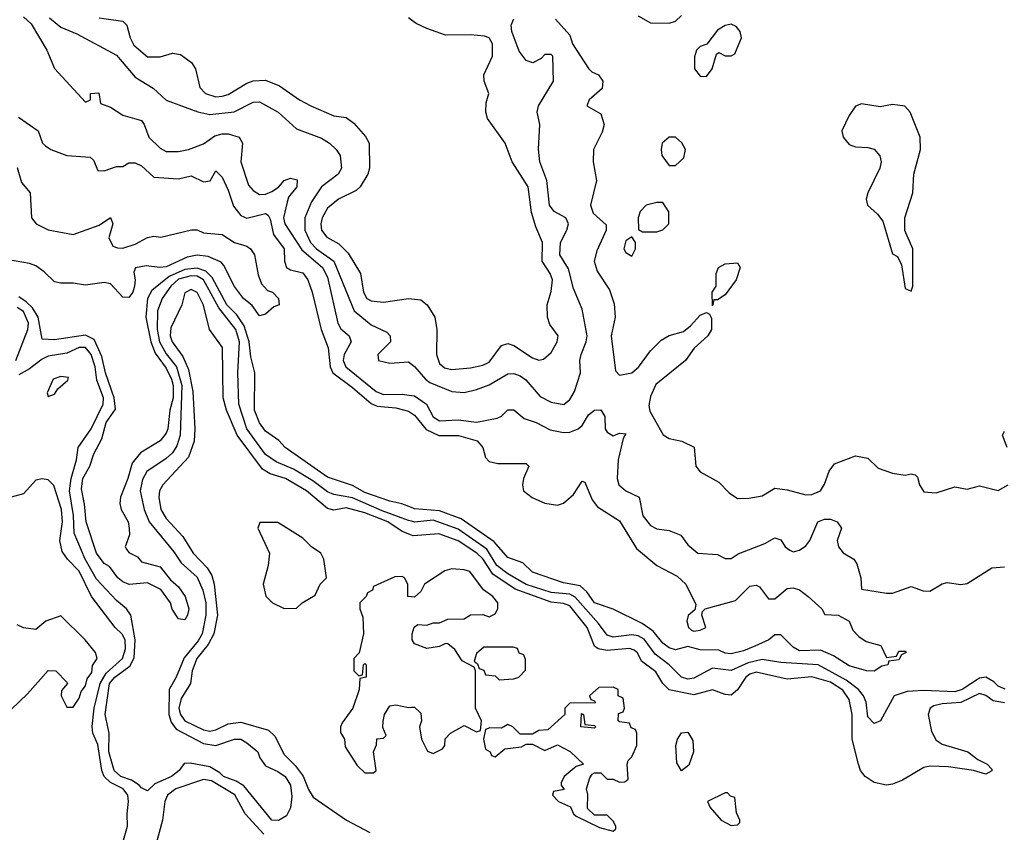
# Model space of a CAD drawing. Header units: inches. Extents: x 2380053 to 2584298, y 380219 to 546618.
# Tile 728 of 788: x 2558738 to 2561910, y 461310 to 463928. Entities that reach past the tile are written whole.
import ezdxf

# ---------------------------------------------------------------- set-up
doc = ezdxf.new("R2010")
doc.units = ezdxf.units.IN
doc.header["$MEASUREMENT"] = 0
doc.layers.add('C5456', color=7, linetype='Continuous')
doc.layers.add('C5466', color=7, linetype='Continuous')

msp = doc.modelspace()

# ---------------------------------------------------------------- linework, layer by layer
at = {"layer": 'C5456', "color": 2}
for points, elevation in [([(2558750, 463937), (2558774.5, 463914.5), (2558824.9, 463830), (2558850, 463770.8), (2558950, 463662), (2558966, 463670), (2558966, 463690), (2558992.7, 463692.7), (2558998, 463658), (2559030, 463646), (2559070, 463620.7), (2559130, 463602.8), (2559139.1, 463590), (2559154, 463550), (2559190, 463514), (2559210, 463503.8), (2559250, 463503.7), (2559282, 463510), (2559330, 463528), (2559366.2, 463553.8), (2559390, 463560.5), (2559410, 463560.5), (2559444.7, 463550), (2559455.5, 463530), (2559450.4, 463470), (2559475.3, 463395.3), (2559490, 463378), (2559510, 463365.3), (2559530, 463366), (2559550, 463374), (2559571.2, 463388.8), (2559590, 463410.4), (2559610, 463417.1), (2559631.7, 463411.7), (2559630.3, 463390), (2559603.9, 463356.1), (2559599.4, 463340.6), (2559588.3, 463290), (2559591.6, 463270), (2559646.6, 463186.6), (2559713.1, 463130), (2559730, 463099.1), (2559763.1, 462950), (2559772, 462932), (2559798.8, 462910), (2559805.5, 462890), (2559783.7, 462850), (2559780.3, 462830), (2559788.8, 462810), (2559886.4, 462730), (2559910, 462720.2), (2559970, 462721.5), (2560000, 462717.7)], 26), ([(2558833.9, 463933.9), (2558870, 463903.8), (2558922.3, 463882.3), (2559050, 463813.4), (2559110, 463742.8), (2559167.9, 463707.9), (2559210, 463668.2), (2559311.4, 463631.4), (2559350, 463622.3), (2559428.5, 463631.5), (2559490, 463662.4), (2559510, 463663.8), (2559570.8, 463630), (2559630, 463576), (2559710, 463546), (2559736, 463530), (2559757.3, 463510), (2559770.6, 463490), (2559774.9, 463450), (2559764, 463430), (2559710.3, 463389.7), (2559678.5, 463341.5), (2559656.5, 463290), (2559656.9, 463250), (2559674.3, 463210), (2559693.7, 463190), (2559750.3, 463150), (2559815.3, 462990), (2559870, 462945.5), (2559921, 462921), (2559931.3, 462910), (2559932, 462890), (2559892, 462850), (2559894, 462830), (2559930, 462822), (2559990, 462826), (2560000, 462818.7)], 30), ([(2558994.4, 463934.4), (2559070, 463923), (2559083, 463910), (2559094, 463870), (2559105.9, 463845.9), (2559150, 463808.5), (2559190, 463808.5), (2559230, 463820.5), (2559255.9, 463815.9), (2559291.3, 463790), (2559304.7, 463770), (2559318, 463710), (2559336, 463690), (2559370, 463679.3), (2559390, 463681.3), (2559410, 463687), (2559470, 463723.1), (2559490.6, 463730.6), (2559530, 463733), (2559575.1, 463715.1), (2559638.8, 463670), (2559676, 463650), (2559750, 463618.4), (2559790, 463613.4), (2559814.7, 463594.7), (2559851.9, 463551.8), (2559863.8, 463530), (2559864.4, 463450), (2559859.3, 463430), (2559834.9, 463390), (2559822.3, 463377.7), (2559764.9, 463350), (2559730, 463320.7), (2559712, 463290), (2559707.8, 463270), (2559710.4, 463250), (2559727, 463227), (2559766, 463206), (2559796, 463176), (2559835.5, 463110), (2559845.3, 463050), (2559856.3, 463030), (2559870, 463022), (2559910, 463018), (2559990, 463030.4), (2560000, 463029.2)], 34), ([(2560000, 463926.8), (2559990, 463934)], 34), ([(2558734.4, 463614.4), (2558798, 463570), (2558811, 463530), (2558821.1, 463521.1), (2558838, 463510), (2558890, 463490.8), (2558965.4, 463485.4), (2558975.3, 463475.3), (2558990, 463442), (2559010, 463441), (2559050, 463454.8), (2559070, 463454.8), (2559090, 463466.8), (2559110, 463466.8), (2559130, 463457.3), (2559170, 463421), (2559250, 463414.8), (2559290, 463424.9), (2559330, 463405.5), (2559351.6, 463408.4), (2559370, 463441), (2559390, 463421), (2559410, 463378.8), (2559427, 463327), (2559450, 463297.3), (2559470, 463288.2), (2559530, 463303.8), (2559538.6, 463298.6), (2559545.3, 463285.3), (2559555.5, 463235.5), (2559590.3, 463190), (2559590.5, 463150), (2559597.3, 463130), (2559610, 463122.4), (2559650, 463113), (2559666, 463090), (2559680.4, 463050), (2559708.8, 462930), (2559731.2, 462871.2), (2559737.8, 462810), (2559747, 462790), (2559810, 462743.6), (2559870, 462691.5), (2559890, 462682.8), (2559950, 462678), (2559990, 462666.7), (2560000, 462660.4)], 22), ([(2558730, 463451.3), (2558743.6, 463403.6), (2558771.3, 463370), (2558776, 463290), (2558791.3, 463270), (2558830, 463250.8), (2558910, 463236), (2558994, 463266), (2559030.8, 463290.8), (2559038, 463270), (2559025.4, 463225.4), (2559038, 463198), (2559052.7, 463192.7), (2559070, 463192), (2559110, 463204.7), (2559150, 463226.8), (2559170, 463230.8), (2559192.5, 463227.5), (2559291.2, 463251.1), (2559310, 463251.3), (2559330, 463241), (2559390, 463235.5), (2559430, 463210.6), (2559470, 463198.8), (2559481, 463190), (2559494, 463170), (2559506.4, 463106.4), (2559517.3, 463077.3), (2559536, 463056), (2559552, 463050), (2559572, 463030), (2559574, 463010), (2559556.9, 463003.1), (2559530, 462979), (2559510, 462974), (2559487.2, 463007.2), (2559459, 463030), (2559430, 463068.7), (2559396, 463136), (2559386.6, 463146.6), (2559345.4, 463165.4), (2559310, 463169.6), (2559277, 463163), (2559210, 463131.8), (2559189.7, 463129.7), (2559145.2, 463134.8), (2559111, 463129), (2559105.4, 463114.6), (2559110.5, 463090.5), (2559107.7, 463070), (2559102, 463050), (2559090, 463033.2), (2559070, 463034), (2559030, 463077.2), (2559010, 463080.9), (2558950, 463072.7), (2558910, 463079), (2558870, 463079), (2558850, 463084), (2558816.3, 463116.3), (2558790, 463135.1), (2558770, 463142.7), (2558696, 463156)], 18), ([(2560000, 462356.6), (2559968.5, 462368.5), (2559930, 462377), (2559850, 462405.3), (2559810, 462427.6), (2559730, 462454), (2559592.7, 462550), (2559572.4, 462572.4), (2559530, 462602.9), (2559510, 462629.5), (2559494.3, 462670), (2559495.8, 462790), (2559482.5, 462842.5), (2559477.7, 462890), (2559461.3, 462941.3), (2559437.7, 462977.7), (2559405.7, 463010), (2559357.7, 463097.7), (2559337.4, 463117.4), (2559310, 463127.5), (2559270, 463123), (2559219.8, 463100.2), (2559163.9, 463056.1), (2559150.2, 463029.8), (2559144.2, 462970), (2559160.2, 462890), (2559174.1, 462854.1), (2559210, 462805.3), (2559227.2, 462770), (2559232.4, 462750), (2559232.5, 462710), (2559221.5, 462670), (2559215.6, 462610), (2559210, 462596), (2559190, 462571.8), (2559127.6, 462532.4), (2559100.4, 462499.6), (2559086.7, 462450), (2559063, 462390), (2559060.7, 462370), (2559064.7, 462350), (2559087.3, 462310), (2559090.9, 462289.1), (2559091.2, 462268.9), (2559078, 462230), (2559082, 462222), (2559090, 462212), (2559118, 462198), (2559130, 462182), (2559190, 462166), (2559223.4, 462123.4), (2559250, 462101), (2559270.7, 462070), (2559282.8, 462030), (2559278.8, 462010), (2559270, 461995.3), (2559250, 461998), (2559229.3, 462029.3), (2559224, 462050), (2559192.5, 462092.5), (2559150, 462114), (2559090.9, 462109.1), (2559070, 462117.2), (2559054, 462130), (2559026.8, 462166.8), (2559010, 462176), (2558985.1, 462210), (2558951.8, 462310), (2558947.2, 462367.2), (2558937.1, 462417.1), (2558941, 462450), (2558963.5, 462490), (2558976.9, 462530), (2559002.2, 462577.8), (2559016.9, 462630), (2559046.6, 462673.4), (2559042.4, 462710), (2559014.8, 462790), (2559002.8, 462842.8), (2558977.8, 462897.8), (2558950, 462912), (2558850, 462896.9), (2558810, 462899.3), (2558797.1, 462970), (2558779.4, 462999.4), (2558759.1, 463019.1), (2558734.9, 463034.9)], 22), ([(2560000, 462312.5), (2559990, 462315.3), (2559906, 462345.9), (2559810, 462388.1), (2559750, 462398.7), (2559730, 462407.4), (2559682.5, 462442.5), (2559619.9, 462479.9), (2559563.7, 462503.7), (2559530, 462527.1), (2559469.9, 462609.9), (2559443.9, 462690), (2559440.4, 462790), (2559446, 462890), (2559434.6, 462930), (2559379.4, 462999.4), (2559330.6, 463090), (2559310, 463101.7), (2559290, 463103.4), (2559250, 463092.2), (2559224.7, 463070), (2559196.9, 463030), (2559181.8, 462990), (2559180.5, 462930), (2559188.8, 462890), (2559210, 462851.5), (2559242.7, 462810), (2559260.4, 462750), (2559255.2, 462590), (2559244.5, 462555.5), (2559230, 462533), (2559210, 462514), (2559147.3, 462472.7), (2559133.1, 462446.9), (2559126, 462410), (2559138.5, 462350), (2559155.6, 462310), (2559234.2, 462214.2), (2559258.2, 462178.2), (2559310, 462132.2), (2559328.1, 462090), (2559337.4, 462050), (2559337.1, 462010), (2559325.4, 461950), (2559312.9, 461927.1), (2559267.5, 461872.5), (2559242.3, 461810), (2559219.5, 461770), (2559218.6, 461690), (2559225.4, 461665.4), (2559242.3, 461642.3), (2559330, 461596.1), (2559370, 461590.3), (2559430, 461610.3), (2559450, 461610.3), (2559470, 461599.1), (2559504.7, 461570), (2559511.3, 461550), (2559530, 461524.7), (2559570, 461506.8), (2559593.4, 461490), (2559610, 461462), (2559614.6, 461425.4), (2559610.5, 461389.5), (2559597, 461363), (2559571.6, 461348.4), (2559550, 461349.7), (2559459.8, 461459.8), (2559435.2, 461475.2), (2559394.5, 461490), (2559382.4, 461502.4), (2559350, 461521.6), (2559287.3, 461532.7), (2559267.9, 461532.1), (2559251.3, 461510), (2559227.3, 461490), (2559173.8, 461466.2), (2559150, 461444), (2559130, 461453.2), (2559122.7, 461462.7), (2559098, 461478), (2559064.2, 461490), (2559042.7, 461510), (2559025.2, 461570), (2559026.4, 461630), (2559012.8, 461690), (2559027.3, 461790), (2559044, 461810), (2559093.9, 461846.1), (2559106.9, 461873.1), (2559109.9, 461929.9), (2559095.6, 462010), (2559082.4, 462030), (2559050, 462057.4), (2558985.5, 462125.5), (2558948.8, 462190), (2558913.5, 462273.5), (2558911.3, 462331.3), (2558898.6, 462410), (2558903.5, 462450), (2558921.2, 462510), (2558926.6, 462550), (2558968.3, 462610), (2559007.1, 462690), (2559008, 462710), (2558987, 462767), (2558981, 462810), (2558968.6, 462850), (2558950, 462872), (2558930, 462871.7), (2558890, 462853.3), (2558830, 462844), (2558810, 462834), (2558770, 462803.6), (2558735.5, 462784.5)], 26), ([(2560000, 462267.3), (2559970, 462278.9), (2559923.6, 462310), (2559850, 462339.4), (2559790, 462355.3), (2559750, 462347.8), (2559730, 462353.3), (2559662, 462410), (2559594.5, 462450), (2559544.7, 462464.7), (2559519.8, 462479.8), (2559438, 462590), (2559404, 462670), (2559393.5, 462710), (2559391.4, 462871.5), (2559349.5, 462929.5), (2559330, 463008.7), (2559310, 463048.7), (2559290, 463059.3), (2559270, 463048), (2559260.7, 463010), (2559224.8, 462935.2), (2559223.1, 462910), (2559228.8, 462890), (2559263.4, 462843.4), (2559281.6, 462801.6), (2559296, 462730), (2559301.7, 462610), (2559299.5, 462570), (2559281.4, 462518.6), (2559198.8, 462430), (2559188, 462410), (2559186.4, 462390), (2559193, 462350), (2559210, 462320.7), (2559263.4, 462263.4), (2559296.5, 462210), (2559342.2, 462162.2), (2559357.2, 462137.2), (2559364.4, 462110), (2559375.6, 462010), (2559363.2, 461950), (2559344.7, 461915.3), (2559308.2, 461870), (2559294, 461830), (2559288.6, 461790), (2559258.5, 461741.5), (2559250.2, 461710), (2559256.2, 461690), (2559270, 461669.1), (2559330, 461640.2), (2559350, 461636.5), (2559370, 461640.3), (2559410, 461659.6), (2559450, 461665.3), (2559539, 461639), (2559559.7, 461619.7), (2559590, 461561.3), (2559625.9, 461525.9), (2559651.6, 461491.6), (2559668.6, 461448.6), (2559683.8, 461423.8), (2559790.5, 461350), (2559866, 461310)], 30), ([(2558725.6, 462830), (2558763.8, 462930), (2558766.8, 462950), (2558750, 462988.2), (2558730, 463001.2)], 26), ([(2559067.8, 461270), (2559085.7, 461330), (2559084, 461370), (2559088.4, 461410), (2559086, 461430), (2559071.1, 461450), (2559030.5, 461470.5), (2559009.7, 461490), (2559002.4, 461510), (2558990, 461593.2), (2558973.3, 461630), (2558971, 461651), (2558978.2, 461710), (2558997.2, 461790), (2559016.9, 461823.1), (2559068.8, 461870), (2559079, 461901), (2559077.7, 461930), (2559068.3, 461948.3), (2559046, 461970), (2558969.8, 462069.8), (2558930, 462151.5), (2558892, 462190), (2558874.7, 462214.7), (2558867.8, 462250), (2558875.8, 462310), (2558872.9, 462350), (2558847.7, 462427.7), (2558830, 462446), (2558810, 462449.3), (2558790, 462445.2), (2558750, 462400.9), (2558710, 462389.4)], 30), ([(2560000, 462068.9), (2559988, 462070), (2559988, 462110), (2559978, 462130), (2559970, 462134), (2559946.4, 462133.6), (2559878, 462102), (2559874, 462090), (2559858, 462082), (2559854, 462070), (2559834, 462050), (2559834, 462030), (2559843.6, 462003.6), (2559846, 461950), (2559832, 461888), (2559814, 461870), (2559814, 461830), (2559830, 461814), (2559842, 461818), (2559846, 461850), (2559850, 461854), (2559854, 461850), (2559854, 461810), (2559834, 461806), (2559831.3, 461770), (2559811.3, 461710), (2559776.9, 461663.1), (2559771.3, 461650), (2559771.6, 461631.6), (2559784.7, 461610), (2559786, 461586), (2559825.4, 461525.4), (2559850, 461502), (2559870, 461502), (2559878, 461502), (2559886, 461510), (2559878, 461570), (2559887.3, 461592.7), (2559888.4, 461611.6), (2559910, 461614), (2559918, 461622), (2559908, 461648), (2559908.4, 461668.4), (2559913.2, 461690), (2559930, 461718), (2559950, 461721), (2559990, 461712), (2560000, 461713)], 34), ([(2558710, 461706), (2558763.2, 461756.8), (2558830, 461832), (2558854, 461830), (2558890, 461794), (2558892, 461790), (2558872.7, 461767.3), (2558872, 461750), (2558890, 461714), (2558910, 461714), (2558930, 461742), (2558936.5, 461763.5), (2558950, 461782), (2558955.5, 461804.5), (2558970, 461824.7), (2558972.7, 461847.3), (2558988, 461870), (2558982, 461890), (2558948.7, 461930), (2558870, 462008), (2558822, 461990), (2558790, 461964), (2558750, 461969.2), (2558730, 461979)], 34), ([(2559524.2, 461304.2), (2559464.2, 461370), (2559431, 461431), (2559355.8, 461475.8), (2559330, 461480.7), (2559240.5, 461450), (2559214.3, 461430), (2559205.5, 461410), (2559197.8, 461350), (2559176.1, 461270)], 30)]:
    msp.add_lwpolyline(points, dxfattribs=dict(at, elevation=elevation))
for points, elevation in [([(2558870, 462779), (2558846, 462770), (2558826.4, 462726.4), (2558830, 462714), (2558850, 462722), (2558861.2, 462738.8), (2558892.9, 462767.1), (2558895.3, 462775.3)], 30), ([(2559570, 462308.7), (2559512, 462308), (2559504.7, 462290), (2559542.8, 462210), (2559538, 462170), (2559522.8, 462110), (2559530.9, 462070.9), (2559552, 462050), (2559590, 462031.3), (2559630, 462032), (2559648, 462050), (2559690, 462074), (2559706, 462110), (2559726, 462130), (2559718, 462190), (2559708, 462210), (2559678, 462230), (2559650, 462258)], 34)]:
    msp.add_lwpolyline(points, close=True, dxfattribs=dict(at, elevation=elevation))
at = {"layer": 'C5466', "color": 2}
for points, elevation in [([(2560000, 462818.7), (2560010, 462811.3), (2560045.5, 462770), (2560059.6, 462759.6), (2560130, 462730.4), (2560170, 462727.3), (2560210, 462737.1), (2560250, 462752.2), (2560310, 462786.7), (2560330, 462788.5), (2560350, 462781.3), (2560367.9, 462767.9), (2560414.3, 462714.3), (2560450, 462696), (2560491.2, 462688.9), (2560510, 462704), (2560525.1, 462730), (2560544.2, 462790), (2560542.6, 462830), (2560546.3, 462850), (2560563, 462890), (2560566.3, 462910), (2560550, 462995.3), (2560521.7, 463061.7), (2560505.6, 463125.6), (2560477.6, 463170), (2560480.5, 463210), (2560500.9, 463250), (2560506, 463270), (2560497.2, 463290), (2560459.3, 463310), (2560444.7, 463330), (2560436.3, 463410), (2560413.3, 463470), (2560409.6, 463510.4), (2560413.2, 463590), (2560405.2, 463630), (2560409.2, 463650), (2560457.2, 463730), (2560455.3, 463810), (2560450, 463815.3), (2560430, 463815.3), (2560417.3, 463802.7), (2560390.6, 463789.4), (2560370, 463796), (2560346.5, 463826.5), (2560322.9, 463890), (2560320.9, 463910), (2560329.6, 463930.4)], 30), ([(2560000, 463029.2), (2560030, 463025.5), (2560050.6, 463010), (2560074.9, 462970), (2560081.6, 462930), (2560080.4, 462850), (2560090, 462820.7), (2560106.5, 462806.5), (2560130, 462801.3), (2560190, 462806.4), (2560230, 462814.9), (2560250, 462824.4), (2560290, 462878.8), (2560310, 462884.9), (2560330, 462878), (2560390, 462839.1), (2560410, 462830.8), (2560425.6, 462834.4), (2560450, 462856), (2560469.3, 462890), (2560472.3, 462910), (2560446.2, 462946.2), (2560438.4, 462970), (2560437.6, 463010), (2560450, 463052), (2560454.7, 463090), (2560447, 463110), (2560420.7, 463150), (2560422.4, 463210), (2560400.4, 463260.4), (2560386.5, 463306.5), (2560375.6, 463390), (2560324.5, 463470), (2560302, 463530), (2560245.2, 463610), (2560239.3, 463630), (2560240.2, 463659.8), (2560248.7, 463690), (2560234, 463730), (2560233.2, 463750), (2560260.9, 463810), (2560260.9, 463850), (2560250, 463869), (2560235.1, 463875.1), (2560190, 463879.6), (2560110, 463878), (2560050, 463899.3), (2560015.5, 463915.5), (2560000, 463926.8)], 34), ([(2560464, 463930), (2560510, 463878), (2560518.8, 463850), (2560570, 463771), (2560580.5, 463760.5), (2560602, 463750), (2560616, 463730), (2560614, 463706), (2560572, 463670), (2560564.7, 463650), (2560610, 463624.7), (2560620.5, 463590), (2560614.6, 463565.4), (2560586.8, 463510), (2560584.9, 463470), (2560596.3, 463410), (2560576.3, 463330), (2560584.9, 463304.9), (2560626.8, 463266.8), (2560627.3, 463250), (2560596.7, 463183.3), (2560588.6, 463150), (2560598, 463118), (2560638.3, 463058.3), (2560652.8, 463012.8), (2560656, 462970), (2560642.8, 462910), (2560656.8, 462796.8), (2560670, 462782.8), (2560710, 462790.8), (2560731.8, 462808.2), (2560770, 462861), (2560804.5, 462895.5), (2560829.6, 462910.4), (2560876.2, 462923.8), (2560898.7, 462941.3), (2560930, 462976), (2560950, 462984.7), (2560959.8, 462979.8), (2560966, 462966), (2560966.8, 462930), (2560954.8, 462910), (2560910.5, 462869.5), (2560882.8, 462830), (2560787.4, 462752.6), (2560770, 462714), (2560764.8, 462684.8), (2560767.4, 462667.4), (2560810.6, 462590.6), (2560830, 462578.8), (2560870.6, 462570.6), (2560910.7, 462550.7), (2560916, 462490), (2560930, 462471.3), (2560990, 462438), (2561023.4, 462403.4), (2561050, 462386), (2561086.8, 462386.8), (2561130, 462394), (2561170, 462418.8), (2561210, 462413.4), (2561270, 462397.1), (2561290, 462398), (2561317.2, 462410), (2561330, 462431.3), (2561345.8, 462474.2), (2561363, 462497), (2561430, 462522.8), (2561470, 462516), (2561503.8, 462483.8), (2561550, 462467.3), (2561590, 462461), (2561610, 462464.7), (2561622, 462462), (2561630, 462454), (2561636, 462430), (2561650, 462407.3), (2561690, 462404), (2561750, 462422.8), (2561790, 462416), (2561830, 462426), (2561890, 462411), (2561922, 462430)], 30), ([(2560730, 463940.7), (2560770, 463917.3), (2560830, 463916.3), (2560850, 463922.8), (2560870, 463941)], 34), ([(2560000, 462717.7), (2560010, 462716.5), (2560048.4, 462690), (2560070, 462648.5), (2560090, 462635.3), (2560150, 462639), (2560210, 462631.8), (2560275.9, 462644.1), (2560289.5, 462650.5), (2560310, 462671), (2560330, 462671), (2560363.4, 462643.4), (2560402, 462630), (2560446.7, 462606.7), (2560490, 462598.7), (2560510, 462599.5), (2560537.2, 462610), (2560550, 462620.7), (2560570, 462655.5), (2560590, 462670.7), (2560610, 462671), (2560623, 462650), (2560623.8, 462610), (2560630, 462598.8), (2560650, 462587.7), (2560670, 462596), (2560690, 462594), (2560681.4, 462578.6), (2560665.5, 462510), (2560663, 462450), (2560667.7, 462430), (2560690, 462410.8), (2560734, 462390), (2560745.5, 462330), (2560770, 462298.8), (2560790, 462287.7), (2560830, 462282.8), (2560867.5, 462267.5), (2560890, 462236), (2560922, 462210), (2560985.4, 462205.4), (2561010, 462192), (2561030, 462192), (2561052.5, 462207.5), (2561138.8, 462241.2), (2561170, 462258.8), (2561190, 462252), (2561204, 462230), (2561218.8, 462218.8), (2561230, 462213.4), (2561250, 462219.3), (2561270, 462233.4), (2561282.9, 462250), (2561309.2, 462310), (2561330, 462319.1), (2561350, 462319.1), (2561371, 462310), (2561384.7, 462290), (2561371, 462250), (2561376, 462230), (2561390.7, 462210.7), (2561424.7, 462190), (2561434.8, 462174.8), (2561447.3, 462130), (2561450, 462094), (2561530, 462080.5), (2561550, 462080.4), (2561610, 462102), (2561648.7, 462088.7), (2561670, 462086.7), (2561710, 462110.8), (2561725.4, 462114.6), (2561770, 462108.9), (2561790, 462111.8), (2561870, 462162.4), (2561910, 462166)], 26), ([(2560000, 462660.4), (2560010, 462654), (2560047.5, 462607.5), (2560088.1, 462588.2), (2560151.4, 462588.6), (2560211.5, 462571.5), (2560230.4, 462550.4), (2560238, 462518), (2560250, 462504.9), (2560278.5, 462498.5), (2560370, 462498), (2560378, 462490), (2560360.7, 462450), (2560357.3, 462430), (2560360.7, 462410), (2560388.5, 462388.5), (2560430, 462370.5), (2560470, 462364), (2560490, 462370.8), (2560521.5, 462398.5), (2560550, 462442), (2560558, 462438), (2560581.6, 462381.6), (2560599.1, 462359.1), (2560670, 462313.4), (2560725.1, 462225.1), (2560790.7, 462170), (2560855.6, 462135.6), (2560883.8, 462110), (2560916, 462044), (2560912.7, 462027.3), (2560891.6, 462008.4), (2560886.8, 461990), (2560892, 461970), (2560902, 461962), (2560910, 461958), (2560930, 461961), (2560948, 461970), (2560935.3, 462010), (2560938, 462022), (2560946, 462030), (2561043.3, 462056.7), (2561090, 462102.8), (2561110, 462106), (2561121, 462101), (2561150, 462062), (2561170, 462062), (2561210, 462096), (2561230, 462098), (2561250, 462091.3), (2561278, 462070), (2561322, 462030), (2561332, 462012), (2561374, 462010), (2561410, 461990.8), (2561422, 461962), (2561441.4, 461941.4), (2561464.9, 461924.9), (2561512, 461912), (2561530, 461874), (2561562, 461878), (2561570, 461894), (2561590, 461894), (2561594, 461890), (2561578, 461882), (2561570, 461866), (2561538, 461862), (2561534, 461850), (2561514.8, 461845.2), (2561490, 461829.2), (2561466, 461830), (2561410, 461847), (2561359.1, 461879.1), (2561317.1, 461897.1), (2561250, 461895.1), (2561230, 461906.3), (2561190, 461946), (2561170, 461946), (2561150.8, 461930), (2561106, 461910), (2561070, 461895.1), (2561030, 461885.6), (2561010, 461887.6), (2560990, 461897.2), (2560930, 461898), (2560890, 461909.4), (2560850, 461898.4), (2560830, 461904.2), (2560810, 461919.5), (2560778.2, 461958.2), (2560743.1, 461983.1), (2560649.6, 462029.6), (2560590, 462049.7), (2560564.9, 462084.9), (2560543.9, 462103.9), (2560490, 462113.6), (2560390, 462148), (2560358.7, 462178.7), (2560310, 462195.1), (2560265.9, 462245.9), (2560160.2, 462320.2), (2560090, 462345.5), (2560010, 462352.8), (2560000, 462356.6)], 22), ([(2561919, 462550), (2561904, 462590), (2561910, 462602)], 30), ([(2561911.9, 461771.9), (2561890, 461781.6), (2561875.6, 461795.6), (2561850, 461809.7), (2561830, 461807.2), (2561774, 461770), (2561750, 461762.8), (2561650, 461767.6), (2561596.5, 461763.5), (2561554.8, 461750), (2561510.5, 461669.5), (2561490, 461661.2), (2561470, 461682), (2561465.1, 461730), (2561456.3, 461750), (2561440.4, 461770), (2561400.3, 461800.3), (2561309.8, 461849.8), (2561190, 461857.6), (2561130, 461866.6), (2561084.1, 461855.9), (2561030, 461832), (2560970, 461838.9), (2560910, 461807.1), (2560890, 461804.2), (2560870, 461809.8), (2560829.7, 461850), (2560784.5, 461884.5), (2560750, 461932.5), (2560730, 461942.9), (2560710, 461946.2), (2560650, 461938.5), (2560630, 461945.1), (2560603, 461983.1), (2560527.6, 462067.6), (2560510, 462077.3), (2560450, 462082.9), (2560370, 462109.1), (2560310, 462143.2), (2560275.5, 462170), (2560242.7, 462222.7), (2560150, 462287.2), (2560070, 462315.7), (2560010, 462309.8), (2560000, 462312.5)], 26), ([(2561910, 461727.2), (2561873.7, 461733.7), (2561850, 461751.2), (2561830, 461757.2), (2561770, 461728.4), (2561710, 461723.9), (2561682.7, 461717.4), (2561670.6, 461710), (2561664.9, 461690), (2561675.6, 461635.6), (2561690, 461607.3), (2561710, 461594), (2561792, 461570), (2561824.7, 461544.7), (2561854, 461530), (2561870, 461514), (2561870, 461508), (2561850, 461498), (2561810, 461509), (2561730, 461520.9), (2561670, 461523.7), (2561650, 461519.5), (2561581.4, 461478.6), (2561550, 461465.1), (2561530, 461462.2), (2561490, 461471.1), (2561461.3, 461490), (2561446.9, 461510), (2561440.4, 461530), (2561419.7, 461610), (2561419.8, 461690), (2561410, 461738), (2561390, 461768.2), (2561350, 461794.4), (2561290, 461810.9), (2561210, 461804), (2561110, 461826.2), (2561090, 461819.7), (2561077, 461810), (2561050, 461769.3), (2561030, 461752), (2561010, 461754), (2560970, 461769.6), (2560910, 461752.8), (2560830, 461769.5), (2560810, 461789.2), (2560787.3, 461827.3), (2560741.2, 461861.2), (2560728.2, 461888.2), (2560717.6, 461897.6), (2560702.3, 461902.3), (2560630, 461896.4), (2560601.6, 461901.6), (2560589.6, 461910), (2560566.2, 461970), (2560510, 462039.7), (2560490, 462047.4), (2560450, 462052.2), (2560333.9, 462093.9), (2560262.1, 462142.1), (2560230, 462191), (2560211, 462210), (2560150, 462249.7), (2560087.7, 462272.3), (2560005.3, 462265.3), (2560000, 462267.3)], 30), ([(2560000, 461713), (2560010, 461714), (2560030, 461694), (2560032, 461670), (2560026, 461650), (2560032, 461610), (2560051.6, 461571.6), (2560070, 461564.7), (2560100.4, 461579.6), (2560108, 461590), (2560108.4, 461611.6), (2560126, 461630), (2560170, 461654), (2560210, 461634), (2560222, 461638), (2560226, 461670), (2560206, 461710), (2560206, 461830), (2560202, 461842), (2560163.1, 461863.1), (2560139.3, 461899.3), (2560117.2, 461917.2), (2560110, 461919), (2560090, 461909), (2560050, 461902), (2560010, 461918), (2560002, 461930), (2560002, 461950), (2560008.4, 461971.6), (2560020.4, 461979.6), (2560050, 461978), (2560070, 461984.7), (2560090, 461984.7), (2560116.9, 461996.9), (2560170, 461998), (2560190, 462011), (2560230, 462012), (2560250, 462004.7), (2560270, 462014), (2560278, 462030), (2560278, 462050), (2560262, 462070), (2560231.9, 462091.9), (2560188, 462150), (2560170, 462156), (2560130, 462159), (2560107.1, 462152.9), (2560042, 462110), (2560030, 462086), (2560010, 462068), (2560000, 462068.9)], 34)]:
    msp.add_lwpolyline(points, dxfattribs=dict(at, elevation=elevation))
for points, elevation in [([(2561030, 463913.2), (2561010, 463909.2), (2560986.2, 463893.8), (2560951.3, 463848.7), (2560930, 463842), (2560918, 463830), (2560911.6, 463808.4), (2560911.3, 463770), (2560930, 463746), (2560950, 463744.7), (2560968.7, 463770), (2560983.1, 463816.9), (2560990, 463822), (2561010, 463812), (2561030, 463811.3), (2561042, 463818), (2561062.7, 463870), (2561059.3, 463890), (2561046.3, 463906.3)], 34), ([(2561450, 463657), (2561430, 463649.2), (2561410, 463619), (2561386.4, 463570), (2561390.4, 463550), (2561410, 463526.4), (2561430, 463518.4), (2561470, 463516.4), (2561490, 463510.5), (2561508.9, 463488.9), (2561513.1, 463470), (2561508.9, 463450), (2561470.4, 463370), (2561464.9, 463350), (2561468.6, 463330), (2561501.1, 463301.1), (2561518.7, 463278.7), (2561550, 463174), (2561565.4, 463165.4), (2561578.8, 463138.8), (2561590, 463062), (2561610, 463054), (2561615.3, 463070), (2561615.3, 463190), (2561589.2, 463249.2), (2561589.3, 463289.3), (2561615.1, 463370), (2561618, 463430), (2561639.6, 463510), (2561638.4, 463550), (2561606.6, 463630), (2561589.6, 463649.6), (2561550, 463655.1), (2561510, 463647.3)], 34), ([(2560850, 463549.3), (2560830, 463549.2), (2560807.7, 463530), (2560804, 463510), (2560806.8, 463490), (2560830, 463458), (2560850, 463458), (2560877.5, 463482.5), (2560882.7, 463510), (2560871.3, 463531.3)], 34), ([(2560790, 463339.5), (2560756, 463330), (2560736.3, 463310), (2560730.7, 463290), (2560731.6, 463251.6), (2560744.7, 463244.7), (2560790, 463244.9), (2560810, 463250.8), (2560829.4, 463270.6), (2560829.4, 463309.4), (2560810, 463339)], 34), ([(2560710, 463228), (2560690, 463215.3), (2560684, 463190), (2560690, 463178), (2560710, 463166), (2560722, 463190), (2560722, 463210)], 34), ([(2560970, 463006), (2560968.7, 463050), (2560982, 463070), (2560982, 463110), (2560988.7, 463130), (2561010, 463141), (2561050, 463144.7), (2561058.8, 463130), (2561046, 463090), (2561010, 463042), (2560986, 463026), (2560974, 463026)], 30), ([(2560327.3, 461907.3), (2560232.7, 461907.3), (2560210, 461886), (2560202, 461862), (2560212.7, 461852.7), (2560218, 461838), (2560232.7, 461832.7), (2560238, 461818), (2560270, 461814), (2560282, 461802), (2560330, 461804.7), (2560346, 461810), (2560367.3, 461832.7), (2560367.3, 461867.3), (2560362, 461882), (2560347.3, 461887.3), (2560342, 461902)], 34), ([(2560650, 461778), (2560603.6, 461776.4), (2560574, 461750), (2560578, 461738), (2560590, 461734), (2560592.7, 461727.3), (2560510, 461726), (2560494, 461710), (2560494, 461690), (2560439.6, 461640.4), (2560410, 461638), (2560390, 461626), (2560350, 461626), (2560326, 461650), (2560310, 461658), (2560290, 461646), (2560252.7, 461647.3), (2560238, 461642), (2560232, 461610), (2560238, 461578), (2560254, 461570), (2560258, 461558), (2560270, 461554), (2560300.4, 461579.6), (2560354.6, 461585.4), (2560370, 461594), (2560390, 461594), (2560430, 461574), (2560470, 461592), (2560511.2, 461571.1), (2560554, 461530), (2560530, 461522), (2560492, 461490), (2560482, 461470), (2560482, 461462), (2560492, 461448), (2560458, 461442), (2560454, 461430), (2560474, 461410), (2560512.7, 461392.7), (2560522, 461370), (2560530, 461362), (2560605.4, 461325.4), (2560650, 461314), (2560658, 461322), (2560658, 461330), (2560650, 461346), (2560630, 461366), (2560590, 461366), (2560567.3, 461387.3), (2560568, 461432), (2560564, 461450), (2560574.6, 461485.4), (2560582, 461498), (2560590, 461502), (2560610, 461502), (2560630, 461482), (2560650, 461482), (2560670, 461472), (2560687.3, 461472.7), (2560698, 461482), (2560695.3, 461530), (2560698, 461542), (2560710, 461554), (2560726, 461590), (2560726, 461630), (2560722, 461642), (2560707.3, 461647.3), (2560702, 461662), (2560670, 461666), (2560666, 461670), (2560667.3, 461692.7), (2560682, 461698), (2560686, 461710), (2560682, 461742), (2560666, 461750), (2560666, 461770)], 34), ([(2560590, 461646), (2560546, 461650), (2560547.3, 461692.7), (2560554, 461690), (2560558, 461658), (2560590, 461654), (2560594, 461650)], 34), ([(2560870, 461508.7), (2560854.5, 461534.5), (2560851.8, 461590), (2560857, 461610), (2560869.6, 461630.4), (2560890, 461633.4), (2560906.6, 461606.6), (2560908.4, 461570), (2560893, 461527)], 30), ([(2561018, 461438), (2561010, 461438), (2560954, 461410), (2560962, 461390), (2560998, 461350), (2561030, 461332), (2561050, 461334), (2561058, 461342), (2561058, 461350), (2561047.3, 461372.7), (2561042, 461422), (2561027.3, 461427.3)], 34)]:
    msp.add_lwpolyline(points, close=True, dxfattribs=dict(at, elevation=elevation))

doc.saveas('drawing.dxf')
